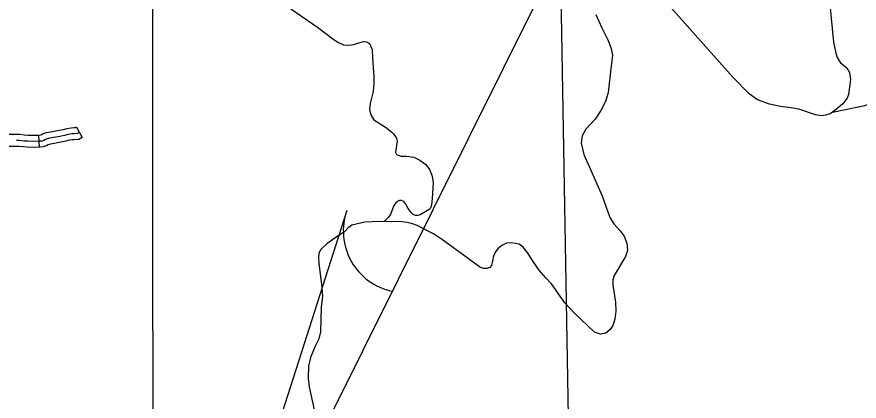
# Model space of a CAD drawing. Extents: x 1377389 to 1380723, y 1168351 to 1170484.
# Drawn here: x 1379073.5 to 1379286.7, y 1169218.7 to 1169316 of the extents above; entities that cross this region are included whole.
import ezdxf

# ---------------------------------------------------------------- set-up
doc = ezdxf.new("R2010")
doc.units = 0
doc.layers.add('B_Contour_Elevations', color=7, linetype='Continuous')
doc.layers.add('B_Fill', color=7, linetype='Continuous')

msp = doc.modelspace()

# ---------------------------------------------------------------- linework, layer by layer
at = {"layer": 'B_Contour_Elevations'}
for p in [(1379393.4, 1169698.55), (1379157.02, 1169266.98)]:
    msp.add_line(p, (1379117.79, 1169144.53), dxfattribs=at)
msp.add_arc((1379171.72, 1169261.78), 15.59, 160.5051, 258.1665, dxfattribs=at)
at = {"layer": 'B_Fill'}
for p, q in [((1379088.53, 1169288.06), (1379090.01, 1169285.45)), ((1379078.99, 1169286), (1379079.09, 1169283))]:
    msp.add_line(p, q, dxfattribs=at)
for points in [[(1379136.92, 1169340.59), (1379136.33, 1169338.99), (1379136.03, 1169337.1), (1379136.17, 1169334.68), (1379137.28, 1169329.15), (1379137.98, 1169324.53), (1379138.68, 1169322.59), (1379139.34, 1169321.15), (1379140.36, 1169319.76), (1379149.6, 1169313.4), (1379153.85, 1169310.23)], [(1379107.79, 1169321.09), (1379107.87, 1169151.89)], [(1379213.25, 1169209.82), (1379211.33, 1169321.71)], [(1379279.27, 1169319.98), (1379280.23, 1169309.6), (1379280.82, 1169306.84), (1379281.17, 1169305.73), (1379281.99, 1169304.41), (1379283.6, 1169303.14), (1379284.3, 1169301.94), (1379284.56, 1169300.15), (1379284.07, 1169296.39), (1379283.74, 1169295.46), (1379282.59, 1169294.02), (1379280.55, 1169292.28), (1379279.38, 1169291.46), (1379278.24, 1169291.09), (1379277.26, 1169290.94), (1379275.66, 1169291.25), (1379271.49, 1169292.64), (1379269.52, 1169292.98), (1379266.8, 1169293.28), (1379264.07, 1169293.91), (1379261.04, 1169295.02), (1379258.86, 1169296.55), (1379254.74, 1169300.71), (1379237.7, 1169319.92)], [(1379220.03, 1169316.59), (1379221.55, 1169313.26), (1379223.12, 1169310.18), (1379223.86, 1169308.3), (1379224.32, 1169306.36), (1379223.85, 1169302.86), (1379223.22, 1169296.9), (1379222.51, 1169294.57), (1379221.35, 1169292.3), (1379219.9, 1169290.15), (1379217.55, 1169287.54), (1379216.62, 1169285.93), (1379216.32, 1169284.06), (1379217.05, 1169281.16), (1379221.71, 1169270.69), (1379223.61, 1169265.19), (1379224.62, 1169263.6), (1379226.23, 1169261.83), (1379227.21, 1169260.5), (1379227.91, 1169258.68), (1379228.1, 1169256.82), (1379227.57, 1169255.32), (1379224.69, 1169250.55), (1379224.35, 1169249.42), (1379224.37, 1169248.08), (1379225.06, 1169243.8), (1379225.13, 1169241.52), (1379224.92, 1169239.47), (1379224.41, 1169237.88), (1379223.7, 1169236.81), (1379222.61, 1169235.94), (1379221.29, 1169235.7), (1379219.76, 1169236.13)], [(1379153.85, 1169310.23), (1379154.88, 1169309.54), (1379156.14, 1169308.94), (1379157.5, 1169308.82), (1379158.79, 1169309.04), (1379160.03, 1169309.46), (1379161.24, 1169309.74), (1379162.04, 1169309.68), (1379162.77, 1169309.24), (1379163.46, 1169307.76), (1379163.51, 1169305.52), (1379163.85, 1169300.91), (1379163.87, 1169299.19), (1379163.67, 1169297.12), (1379162.95, 1169294.04), (1379162.79, 1169292.61), (1379162.9, 1169291.84), (1379163.2, 1169291.05), (1379163.89, 1169289.97), (1379166.84, 1169288.12), (1379168.42, 1169286.84), (1379168.87, 1169286.36), (1379169.57, 1169285.26), (1379169.75, 1169284.66), (1379169.36, 1169281.63), (1379169.47, 1169281.35), (1379169.74, 1169281.08), (1379170.75, 1169280.73), (1379172.22, 1169280.72), (1379173.95, 1169280.49), (1379175.48, 1169279.76), (1379177, 1169278.6), (1379177.91, 1169277.37), (1379178.52, 1169275.97), (1379178.72, 1169275.21), (1379178.88, 1169274), (1379178.66, 1169270.05), (1379178.43, 1169268.42), (1379178.2, 1169267.61), (1379177.83, 1169267.26), (1379175.58, 1169265.89), (1379174.97, 1169265.73), (1379174.37, 1169265.73), (1379173.82, 1169266), (1379173.29, 1169266.5), (1379172.54, 1169267.52), (1379171.94, 1169268.62), (1379171.47, 1169269.23), (1379170.9, 1169269.49), (1379170.36, 1169269.51), (1379169.87, 1169269.3), (1379169.4, 1169268.92), (1379168.96, 1169268.21), (1379168.08, 1169266), (1379167.52, 1169265.18), (1379166.5, 1169264.19)], [(1379279.96, 1169291.87), (1379288.21, 1169293.58), (1379290.68, 1169294.47), (1379291.63, 1169294.56), (1379293.22, 1169294.17), (1379295.25, 1169292.51), (1379297.8, 1169290.07), (1379299.05, 1169289.07), (1379300.42, 1169288.59), (1379302.64, 1169288.82), (1379304.67, 1169289.58), (1379305.97, 1169290.28), (1379306.11, 1169290.32)], [(1379089.27, 1169286.76), (1379088.71, 1169286.44), (1379087.94, 1169286.39), (1379087.36, 1169286.37), (1379086.47, 1169286.22), (1379085.53, 1169285.98), (1379083.94, 1169285.65), (1379082.76, 1169285.45), (1379081.74, 1169285.26), (1379081.24, 1169285.16), (1379080.75, 1169284.99), (1379080.32, 1169284.73), (1379079.84, 1169284.58), (1379079.26, 1169284.51), (1379077.81, 1169284.46), (1379076.17, 1169284.51), (1379075.21, 1169284.58), (1379074.1, 1169284.73), (1379073.4, 1169284.73)], [(1379088.53, 1169288.06), (1379088.27, 1169287.92), (1379087.86, 1169287.89), (1379087.21, 1169287.86), (1379086.16, 1169287.69), (1379085.19, 1169287.44), (1379083.66, 1169287.12), (1379082.49, 1169286.93), (1379081.46, 1169286.73), (1379080.85, 1169286.62), (1379080.11, 1169286.36), (1379079.7, 1169286.11), (1379079.53, 1169286.06), (1379079.14, 1169286.01), (1379078.99, 1169286)], [(1379078.99, 1169286), (1379077.81, 1169285.96), (1379076.25, 1169286.01), (1379075.36, 1169286.08), (1379074.2, 1169286.23), (1379073.37, 1169286.23), (1379072.81, 1169286.2), (1379071.9, 1169286.2), (1379070.73, 1169286.23), (1379068.43, 1169286.11)], [(1379090.01, 1169285.45), (1379089.15, 1169284.97), (1379088.02, 1169284.9), (1379087.51, 1169284.87), (1379086.78, 1169284.76), (1379085.87, 1169284.52), (1379084.21, 1169284.17), (1379083.02, 1169283.98), (1379082.02, 1169283.79), (1379081.63, 1169283.71), (1379081.4, 1169283.63), (1379080.94, 1169283.35), (1379080.15, 1169283.11), (1379079.38, 1169283.01), (1379079.09, 1169283)], [(1379079.09, 1169283), (1379077.82, 1169282.96), (1379076.09, 1169283.01), (1379075.05, 1169283.09), (1379074, 1169283.23), (1379073.43, 1169283.23), (1379072.88, 1169283.2), (1379071.86, 1169283.2), (1379070.77, 1169283.23), (1379068.57, 1169283.12)], [(1379219.76, 1169236.13), (1379214.66, 1169241), (1379212.18, 1169243.62), (1379208.88, 1169248.4), (1379207.42, 1169249.92), (1379205.66, 1169251.95), (1379203.9, 1169254.53), (1379202.97, 1169256.07), (1379201.65, 1169257.73), (1379200.63, 1169258.42), (1379198.82, 1169258.78), (1379197.47, 1169258.68), (1379196.23, 1169258.1), (1379195.26, 1169257.25), (1379194.64, 1169256.55), (1379194.16, 1169255.4), (1379193.61, 1169253.08), (1379193.21, 1169252.58), (1379192.52, 1169252.32), (1379191.56, 1169252.31), (1379190.57, 1169252.68), (1379181.24, 1169259.58), (1379178.98, 1169261.07), (1379174.79, 1169263.2), (1379173.43, 1169263.68), (1379172.19, 1169263.96), (1379170.99, 1169264.11), (1379165.2, 1169264.21), (1379161.57, 1169264.02), (1379158.27, 1169263.3), (1379157.37, 1169262.59), (1379156.41, 1169261.56), (1379154.59, 1169260.4), (1379151.97, 1169258.56), (1379150.44, 1169257.13), (1379149.97, 1169256.14), (1379149.81, 1169255.05), (1379149.89, 1169253.55), (1379150.62, 1169248.25), (1379150.83, 1169245.25), (1379150.56, 1169242.5), (1379150.32, 1169236.27), (1379149.91, 1169234.5), (1379149.03, 1169232.65), (1379147.85, 1169229.77), (1379147.3, 1169227.59), (1379147.22, 1169224.39), (1379147.46, 1169222.28), (1379148.76, 1169216.47)]]:
    msp.add_lwpolyline(points, dxfattribs=at)

doc.saveas('drawing.dxf')
